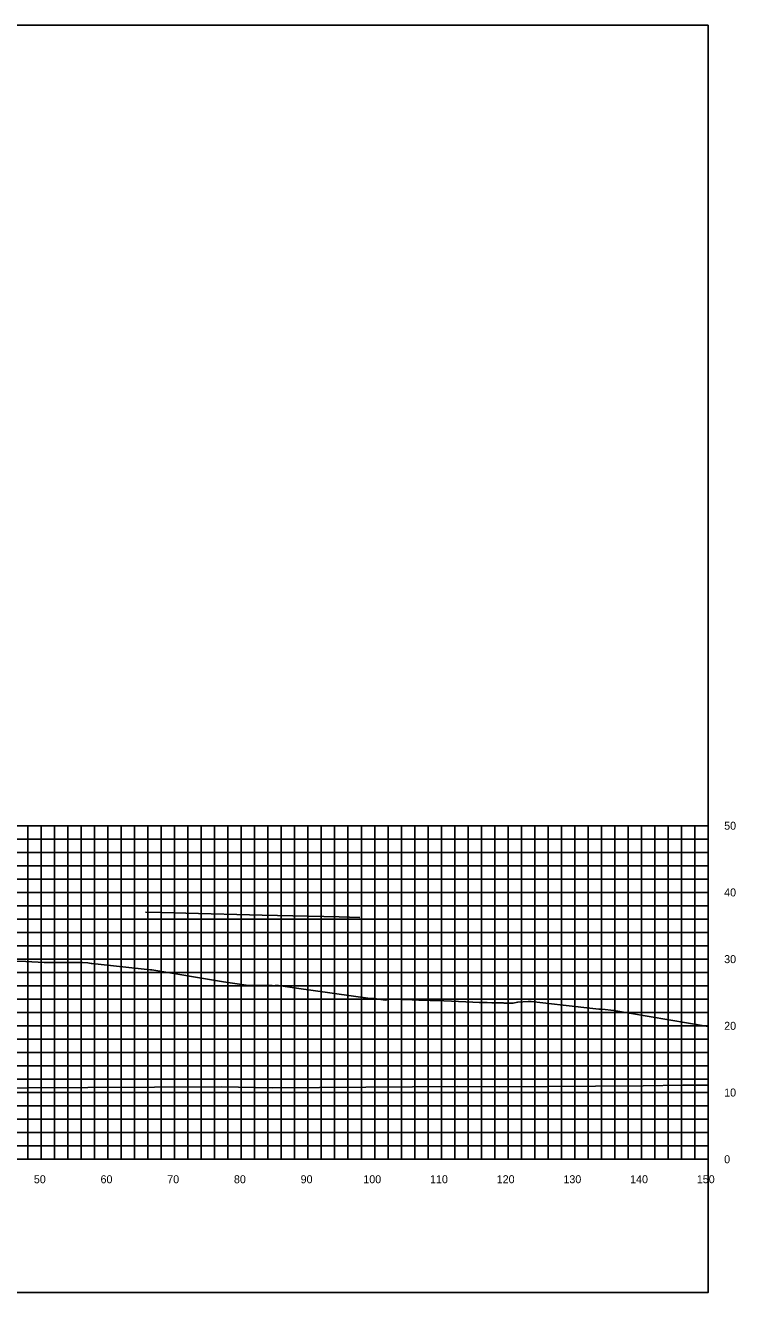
# Model space of a CAD drawing. Extents: x 1800880 to 1818864, y 245271 to 250560.
# Drawn here: x 1817266.3 to 1817372.8, y 247765.4 to 247955.4 of the extents above; entities that cross this region are included whole.
import ezdxf

# ---------------------------------------------------------------- set-up
doc = ezdxf.new("R2010")
doc.units = 0
for name, color, linetype in [('33', 7, 'Continuous'), ('CL-CNST', 7, 'Continuous'), ('DESIGN - DRAINAGE - Bridges', 7, 'Continuous'), ('Level 37', 7, 'Continuous'), ('Level 46', 7, 'Continuous'), ('Level 62', 7, 'Continuous')]:
    doc.layers.add(name, color=color, linetype=linetype)

msp = doc.modelspace()

# ---------------------------------------------------------------- linework, layer by layer
at = {"layer": 'CL-CNST'}
msp.add_lwpolyline([(1817257.85, 247815.17), (1817266.4, 247815.03), (1817269.14, 247814.88), (1817269.9, 247814.84), (1817273.37, 247814.87), (1817274.4, 247814.87), (1817274.44, 247814.87), (1817274.89, 247814.87), (1817275.66, 247814.79), (1817276.16, 247814.72), (1817276.26, 247814.72), (1817285.08, 247813.79), (1817285.26, 247813.79), (1817295.71, 247812.04), (1817296.04, 247811.99), (1817299.79, 247811.44), (1817303.25, 247811.4), (1817303.37, 247811.38), (1817303.76, 247811.43), (1817303.88, 247811.43), (1817304.11, 247811.43), (1817304.26, 247811.43), (1817306.99, 247811.04), (1817318, 247809.48), (1817318.02, 247809.48), (1817318.04, 247809.48), (1817318.12, 247809.48), (1817318.25, 247809.47), (1817318.25, 247809.47), (1817318.46, 247809.46), (1817318.73, 247809.45), (1817318.96, 247809.44), (1817320.25, 247809.23), (1817321.04, 247809.35), (1817324.29, 247809.29), (1817324.86, 247809.27), (1817324.9, 247809.26), (1817324.94, 247809.26), (1817324.98, 247809.26), (1817325.03, 247809.26), (1817325.09, 247809.26), (1817325.17, 247809.25), (1817325.26, 247809.25), (1817325.38, 247809.24), (1817325.53, 247809.24), (1817325.75, 247809.23), (1817326.07, 247809.22), (1817326.53, 247809.21), (1817327.02, 247809.19), (1817327.93, 247809.15), (1817330.22, 247809.05), (1817333.43, 247808.91), (1817334.34, 247808.89), (1817335.54, 247808.86), (1817336.28, 247808.84), (1817336.78, 247808.82), (1817337.15, 247808.82), (1817337.43, 247808.81), (1817337.65, 247808.8), (1817337.82, 247808.8), (1817337.97, 247808.8), (1817338.09, 247808.79), (1817338.19, 247808.79), (1817338.28, 247808.79), (1817338.36, 247808.79), (1817338.43, 247808.78), (1817338.49, 247808.78), (1817338.54, 247808.78), (1817339.41, 247808.76), (1817340.15, 247808.94), (1817341.68, 247809.01), (1817341.76, 247809.01), (1817342.16, 247809.02), (1817345.64, 247808.63), (1817346.5, 247808.53), (1817352.32, 247807.86), (1817352.78, 247807.86), (1817354.53, 247807.69), (1817356.88, 247807.25), (1817368.69, 247805.29)], dxfattribs=at)
at = {"layer": 'DESIGN - DRAINAGE - Bridges'}
for p, q in [((1817368.69, 247785.37), (1817368.69, 247835.37)), ((1817368.75, 247835.37), (1817368.69, 247835.37)), ((1817368.75, 247825.37), (1817368.69, 247825.37)), ((1817368.75, 247815.37), (1817368.69, 247815.37)), ((1817368.75, 247805.37), (1817368.69, 247805.37)), ((1817368.75, 247795.37), (1817368.69, 247795.37)), ((1817068.69, 247785.37), (1817368.69, 247785.37)), ((1817268.69, 247785.31), (1817268.69, 247785.37)), ((1817278.69, 247785.31), (1817278.69, 247785.37)), ((1817288.69, 247785.31), (1817288.69, 247785.37)), ((1817298.69, 247785.31), (1817298.69, 247785.37)), ((1817308.69, 247785.31), (1817308.69, 247785.37)), ((1817318.69, 247785.31), (1817318.69, 247785.37)), ((1817328.69, 247785.31), (1817328.69, 247785.37)), ((1817338.69, 247785.31), (1817338.69, 247785.37)), ((1817348.69, 247785.31), (1817348.69, 247785.37)), ((1817358.69, 247785.31), (1817358.69, 247785.37)), ((1817368.69, 247785.31), (1817368.69, 247785.37)), ((1817368.75, 247785.37), (1817368.69, 247785.37))]:
    msp.add_line(p, q, dxfattribs=at)
at = {"layer": 'Level 37'}
msp.add_lwpolyline([(1817068.69, 247765.37), (1817368.69, 247765.37), (1817368.69, 247955.37), (1817068.69, 247955.37)], close=True, dxfattribs=at)
at = {"layer": 'Level 46'}
for p, q in [((1817068.69, 247835.37), (1817368.69, 247835.37)), ((1817266.69, 247785.37), (1817266.69, 247835.37)), ((1817268.69, 247785.37), (1817268.69, 247835.37)), ((1817270.69, 247785.37), (1817270.69, 247835.37)), ((1817272.69, 247785.37), (1817272.69, 247835.37)), ((1817274.69, 247785.37), (1817274.69, 247835.37)), ((1817276.69, 247785.37), (1817276.69, 247835.37)), ((1817278.69, 247785.37), (1817278.69, 247835.37)), ((1817280.69, 247785.37), (1817280.69, 247835.37)), ((1817282.69, 247785.37), (1817282.69, 247835.37)), ((1817284.69, 247785.37), (1817284.69, 247835.37)), ((1817286.69, 247785.37), (1817286.69, 247835.37)), ((1817288.69, 247785.37), (1817288.69, 247835.37)), ((1817290.69, 247785.37), (1817290.69, 247835.37)), ((1817292.69, 247785.37), (1817292.69, 247835.37)), ((1817294.69, 247785.37), (1817294.69, 247835.37)), ((1817296.69, 247785.37), (1817296.69, 247835.37)), ((1817298.69, 247785.37), (1817298.69, 247835.37)), ((1817300.69, 247785.37), (1817300.69, 247835.37)), ((1817302.69, 247785.37), (1817302.69, 247835.37)), ((1817304.69, 247785.37), (1817304.69, 247835.37)), ((1817306.69, 247785.37), (1817306.69, 247835.37)), ((1817308.69, 247785.37), (1817308.69, 247835.37)), ((1817310.69, 247785.37), (1817310.69, 247835.37)), ((1817312.69, 247785.37), (1817312.69, 247835.37)), ((1817314.69, 247785.37), (1817314.69, 247835.37)), ((1817316.69, 247785.37), (1817316.69, 247835.37)), ((1817318.69, 247785.37), (1817318.69, 247835.37)), ((1817320.69, 247785.37), (1817320.69, 247835.37)), ((1817322.69, 247785.37), (1817322.69, 247835.37)), ((1817324.69, 247785.37), (1817324.69, 247835.37)), ((1817326.69, 247785.37), (1817326.69, 247835.37)), ((1817328.69, 247785.37), (1817328.69, 247835.37)), ((1817330.69, 247785.37), (1817330.69, 247835.37)), ((1817332.69, 247785.37), (1817332.69, 247835.37)), ((1817334.69, 247785.37), (1817334.69, 247835.37)), ((1817336.69, 247785.37), (1817336.69, 247835.37)), ((1817338.69, 247785.37), (1817338.69, 247835.37)), ((1817340.69, 247785.37), (1817340.69, 247835.37)), ((1817342.69, 247785.37), (1817342.69, 247835.37)), ((1817344.69, 247785.37), (1817344.69, 247835.37)), ((1817346.69, 247785.37), (1817346.69, 247835.37)), ((1817348.69, 247785.37), (1817348.69, 247835.37)), ((1817350.69, 247785.37), (1817350.69, 247835.37)), ((1817352.69, 247785.37), (1817352.69, 247835.37)), ((1817354.69, 247785.37), (1817354.69, 247835.37)), ((1817356.69, 247785.37), (1817356.69, 247835.37)), ((1817358.69, 247785.37), (1817358.69, 247835.37)), ((1817360.69, 247785.37), (1817360.69, 247835.37)), ((1817362.69, 247785.37), (1817362.69, 247835.37)), ((1817364.69, 247785.37), (1817364.69, 247835.37)), ((1817366.69, 247785.37), (1817366.69, 247835.37)), ((1817368.69, 247785.37), (1817368.69, 247835.37)), ((1817068.69, 247833.37), (1817368.69, 247833.37)), ((1817068.69, 247831.37), (1817368.69, 247831.37)), ((1817068.69, 247829.37), (1817368.69, 247829.37)), ((1817068.69, 247827.37), (1817368.69, 247827.37)), ((1817068.69, 247825.37), (1817368.69, 247825.37)), ((1817068.69, 247823.37), (1817368.69, 247823.37)), ((1817068.69, 247821.37), (1817368.69, 247821.37)), ((1817068.69, 247819.37), (1817368.69, 247819.37)), ((1817068.69, 247817.37), (1817368.69, 247817.37)), ((1817068.69, 247815.37), (1817368.69, 247815.37)), ((1817068.69, 247813.37), (1817368.69, 247813.37)), ((1817068.69, 247811.37), (1817368.69, 247811.37)), ((1817068.69, 247809.37), (1817368.69, 247809.37)), ((1817068.69, 247807.37), (1817368.69, 247807.37)), ((1817068.69, 247805.37), (1817368.69, 247805.37)), ((1817068.69, 247803.37), (1817368.69, 247803.37)), ((1817068.69, 247801.37), (1817368.69, 247801.37)), ((1817068.69, 247799.37), (1817368.69, 247799.37)), ((1817068.69, 247797.37), (1817368.69, 247797.37)), ((1817068.69, 247795.37), (1817368.69, 247795.37)), ((1817068.69, 247793.37), (1817368.69, 247793.37)), ((1817068.69, 247791.37), (1817368.69, 247791.37)), ((1817068.69, 247789.37), (1817368.69, 247789.37)), ((1817068.69, 247787.37), (1817368.69, 247787.37)), ((1817068.69, 247785.37), (1817368.69, 247785.37))]:
    msp.add_line(p, q, dxfattribs=at)
at = {"layer": 'Level 62'}
for points in [[(1817284.34, 247822.4), (1817288.8, 247822.29), (1817290.36, 247822.26), (1817301.83, 247821.98), (1817306.43, 247821.87), (1817313.36, 247821.7), (1817316.47, 247821.63)], [(1817068.69, 247796.77), (1817081.38, 247796.65), (1817087.55, 247796.62), (1817109.14, 247796.45), (1817118.65, 247796.42), (1817136.89, 247796.25), (1817149.06, 247796.23), (1817164.65, 247796.13), (1817178.97, 247796.13), (1817192.4, 247796.03), (1817208.51, 247796.06), (1817220.16, 247795.98), (1817237.76, 247796.03), (1817247.91, 247796), (1817266.8, 247796.09), (1817275.67, 247796.1), (1817295.65, 247796.21), (1817303.43, 247796.08), (1817324.37, 247796.2), (1817331.18, 247796.28), (1817337.46, 247796.23), (1817358.94, 247796.36), (1817364.88, 247796.47), (1817368.69, 247796.49)]]:
    msp.add_lwpolyline(points, dxfattribs=at)

# ---------------------------------------------------------------- texts
for s, p in [('50', (1817267.59, 247781.77)), ('60', (1817277.59, 247781.77)), ('70', (1817287.59, 247781.77)), ('80', (1817297.59, 247781.77)), ('90', (1817307.59, 247781.77)), ('100', (1817316.99, 247781.77)), ('110', (1817326.99, 247781.77)), ('120', (1817336.99, 247781.77)), ('130', (1817346.99, 247781.77)), ('140', (1817356.99, 247781.77)), ('150', (1817366.99, 247781.77))]:
    msp.add_text(s, height=1.2).set_placement(p)
at = {"layer": '33'}
for s, p in [('50', (1817371.09, 247834.77)), ('40', (1817371.09, 247824.77)), ('30', (1817371.09, 247814.77)), ('20', (1817371.09, 247804.77)), ('10', (1817371.09, 247794.77)), ('0', (1817371.09, 247784.77))]:
    msp.add_text(s, height=1.2, dxfattribs=at).set_placement(p)

doc.saveas('drawing.dxf')
